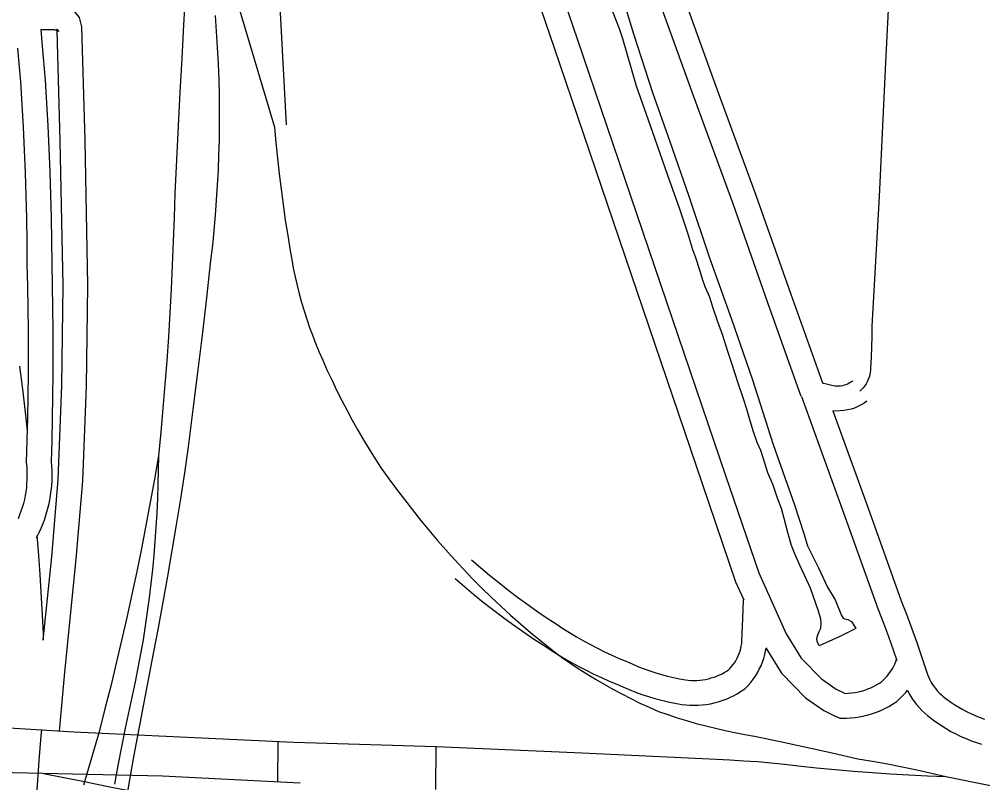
# Model space of a CAD drawing. Extents: x 3677843 to 3715951, y 511991 to 537744.
# Drawn here: x 3691160 to 3692328, y 522493 to 523417 of the extents above; entities that cross this region are included whole.
import ezdxf

# ---------------------------------------------------------------- set-up
doc = ezdxf.new("R2010")
doc.units = 0
doc.layers.add('V-ROAD-CNTR', color=7, linetype='Continuous')
doc.layers.add('V-TOPO-SHOR', color=7, linetype='Continuous')

msp = doc.modelspace()

# ---------------------------------------------------------------- linework, layer by layer
at = {"layer": 'V-ROAD-CNTR'}
for p, q in [((3691473.6, 522493.2), (3691474.1, 522542.5)), ((3691664.9, 522484.3), (3691665.4, 522536.4))]:
    msp.add_line(p, q, dxfattribs=at)
for points in [[(3691484.2, 523289.1), (3691469.1, 523568.2), (3691450.8, 523868), (3691434.7, 523973.2), (3691407.5, 524078.1)], [(3691562.4, 524077.8), (3691682.4, 523750.4), (3691807.9, 523383.4), (3691987.7, 522855), (3692028.2, 522735.6), (3692038, 522713.8)], [(3691666.2, 523881.9), (3691710.7, 523760.5), (3691836.3, 523393.1), (3692016.1, 522864.6), (3692056.2, 522746.6), (3692070.3, 522715), (3692089.5, 522672.8), (3692107.6, 522643.5), (3692132.2, 522618.1), (3692150.1, 522605.9), (3692159.4, 522601.3), (3692160.9, 522600.6)], [(3692107.8, 522960.1), (3692067.2, 523073.4), (3692025.1, 523193.3), (3691977.1, 523324), (3691923.7, 523472), (3691872.3, 523610.2), (3691824.2, 523748.7), (3691784, 523884.4)], [(3692237.8, 523868.3), (3692225.9, 523682.1), (3692217.7, 523517.2), (3692210, 523364.4), (3692202, 523202.5), (3692193.2, 523045.2), (3692193.2, 523032.6), (3692193, 523020.1), (3692192.5, 523007.5), (3692191.7, 522995), (3692191.7, 522992), (3692191.3, 522989.1), (3692190.8, 522986.2), (3692190, 522983.4), (3692189, 522980.7), (3692187.8, 522978), (3692186.3, 522975.4), (3692184.7, 522973), (3692182.8, 522970.7), (3692180.8, 522968.6), (3692178.7, 522966.6)], [(3691371.6, 523614.4), (3691469.4, 523286.2), (3691471.1, 523267.4), (3691473, 523248.7), (3691475.1, 523229.9), (3691477.4, 523211.2), (3691479.9, 523192.5), (3691482.6, 523173.8), (3691485.5, 523155.1), (3691488.6, 523136.5), (3691490.4, 523126), (3691492.3, 523115.5), (3691494.5, 523105.1), (3691496.9, 523094.7), (3691499.5, 523084.4), (3691502.3, 523074.1), (3691505.4, 523063.9), (3691508.6, 523053.7), (3691512.1, 523043.6), (3691515.8, 523033.6), (3691519.6, 523023.7), (3691523.7, 523013.8), (3691528, 523004), (3691533.5, 522991.7), (3691539.2, 522979.4), (3691545.1, 522967.2), (3691551.1, 522955.2), (3691557.4, 522943.2), (3691563.8, 522931.3), (3691570.5, 522919.5), (3691577.3, 522907.8), (3691577.9, 522906.8)], [(3692133.8, 522976.4), (3692095.4, 523083.5), (3692053.3, 523203.4), (3692005.2, 523334.3), (3691951.9, 523482.4), (3691951.4, 523483.5)], [(3691361.7, 523451), (3691359.3, 523410.2), (3691357.1, 523369.4), (3691354.9, 523328.5), (3691352.7, 523287.7), (3691350.6, 523246.8), (3691348.6, 523206), (3691347.9, 523177), (3691346.9, 523148.1), (3691345.7, 523119.1), (3691344.3, 523090.2), (3691342.7, 523061.3), (3691340.9, 523032.4), (3691338.9, 523003.5), (3691336.7, 522974.6), (3691334.3, 522945.8), (3691331.6, 522916.9), (3691328.8, 522888.1), (3691324, 522860.1), (3691318.9, 522832), (3691313.7, 522804.1), (3691308.2, 522776.1), (3691302.6, 522748.2), (3691296.7, 522720.4), (3691290.6, 522692.6), (3691284.3, 522664.8), (3691277.8, 522637.1), (3691271.1, 522609.4), (3691264.1, 522581.8), (3691257, 522554.3), (3691238.2, 522489.5)], [(3691208.8, 522554.9), (3691215.5, 522626.4), (3691229.3, 522763.3), (3691237.3, 522858), (3691241.8, 522972.6), (3691243.4, 523094.7), (3691239.9, 523270.3), (3691236.2, 523407.8), (3691233.2, 523418.9), (3691226.3, 523427.6), (3691208.3, 523434), (3691184, 523434.4)], [(3691397.5, 523421.4), (3691399, 523402), (3691400.2, 523382.6), (3691401.2, 523363.1), (3691402, 523343.7), (3691402.4, 523325.4), (3691402.6, 523307.2), (3691402.5, 523288.9), (3691402.3, 523270.7), (3691401.8, 523252.4), (3691401.1, 523234.2), (3691400.1, 523215.9), (3691399, 523197.7), (3691397.6, 523179.5), (3691396, 523161.3), (3691394.2, 523143.2), (3691392.1, 523125), (3691387, 523079.8), (3691381.7, 523034.6), (3691376.2, 522989.4), (3691370.6, 522944.2), (3691364.9, 522899), (3691360.3, 522867.6), (3691355.5, 522836.3), (3691350.5, 522804.9), (3691345.3, 522773.7), (3691339.9, 522742.4), (3691334.2, 522711.2), (3691328.4, 522680), (3691322.3, 522648.9), (3691310.6, 522587.5), (3691299.1, 522526), (3691294.3, 522499), (3691289.8, 522471.9)], [(3691186.2, 523404.5), (3691187.9, 523384.3), (3691191.5, 523343.3), (3691193.3, 523315.4), (3691194.9, 523287.7), (3691196.2, 523259.9), (3691197.3, 523232.1), (3691198.2, 523204.3), (3691198.9, 523176.4), (3691199.3, 523148.6), (3691199.6, 523120.9), (3691200.2, 523094.4), (3691200.6, 523067.6), (3691200.9, 523040.8), (3691201, 523014), (3691200.9, 522987.3), (3691200.6, 522960.5), (3691200.1, 522933.7), (3691199.5, 522906.9), (3691198.7, 522881.1), (3691199.2, 522876.3), (3691199.5, 522870.3), (3691199.6, 522864.3), (3691199.5, 522858.3), (3691199.2, 522852.4), (3691198.8, 522848.4), (3691198.6, 522846.3), (3691197.8, 522840.5), (3691196.8, 522834.6), (3691195.6, 522828.7), (3691194.2, 522822.9), (3691192.5, 522817.2), (3691190.7, 522811.5), (3691188.6, 522805.9), (3691186.4, 522800.3), (3691183.9, 522794.9), (3691181.2, 522789.5), (3691180.9, 522788.9)], [(3691189.2, 522665.1), (3691199.5, 522766), (3691207.3, 522859.8), (3691211.8, 522973.4), (3691213.4, 523094.6), (3691209.9, 523269.6), (3691206.3, 523403.4), (3691205.9, 523405.1), (3691208.2, 523402.2), (3691202.9, 523404.1), (3691186.9, 523404.3)], [(3691158, 523381.8), (3691161.6, 523341), (3691163.4, 523313.6), (3691164.9, 523286.1), (3691166.2, 523258.6), (3691167.3, 523231), (3691168.2, 523203.4), (3691168.9, 523175.8), (3691169.3, 523148.2), (3691169.6, 523120.5), (3691170.2, 523093.8), (3691170.6, 523067.2), (3691170.9, 523040.6), (3691170.9, 523014), (3691170.9, 522987.5), (3691170.6, 522960.9), (3691170.1, 522934.3), (3691169.5, 522907.7), (3691168.7, 522880.1), (3691169.3, 522874.1), (3691169.5, 522869.2), (3691169.6, 522864.3), (3691169.5, 522859.5), (3691169.2, 522854.6), (3691168.9, 522851.2), (3691168.8, 522849.8), (3691168.2, 522844.9), (3691167.3, 522840.1), (3691166.4, 522835.4), (3691165.2, 522830.6), (3691163.9, 522825.9), (3691162.3, 522821.3), (3691160.7, 522816.7), (3691158.8, 522812.2)], [(3691160.6, 522996.9), (3691164.1, 522969), (3691167.5, 522941), (3691169.9, 522918.6)], [(3692170.1, 522978.9), (3692167.8, 522977.3), (3692165.9, 522976.2), (3692163.9, 522975.2), (3692161.9, 522974.4), (3692159.8, 522973.7), (3692157.6, 522973.2), (3692155.5, 522972.8), (3692153.3, 522972.6), (3692151.5, 522972.5), (3692148.5, 522972.8), (3692145, 522973.4), (3692141.6, 522974.1), (3692138.2, 522975), (3692134.9, 522976), (3692133.8, 522976.4)], [(3692107.9, 522960), (3692160.6, 522814.8), (3692200.9, 522702.3), (3692207.3, 522685.8), (3692213.3, 522669.6), (3692219.1, 522653.3), (3692223.5, 522640.6)], [(3692187.2, 522954.3), (3692184.1, 522952.1), (3692180.3, 522949.9), (3692176.3, 522947.9), (3692172.3, 522946.2), (3692168.1, 522944.8), (3692163.8, 522943.8), (3692159.5, 522943), (3692155.1, 522942.6), (3692150.3, 522942.5), (3692146, 522942.9)], [(3692146, 522942.9), (3692188.8, 522824.9), (3692229, 522712.7), (3692235.3, 522696.5), (3692241.5, 522679.9), (3692247.4, 522663.3), (3692253.2, 522646.5), (3692258.8, 522629.6), (3692259.9, 522625.9), (3692261, 522622.9), (3692262.3, 522619.8), (3692263.7, 522616.9), (3692265.2, 522614), (3692266.9, 522611.3), (3692268.8, 522608.6), (3692270.8, 522606), (3692272.9, 522603.5), (3692275.1, 522601.1), (3692277.5, 522598.9), (3692279.9, 522596.8), (3692284.4, 522593.4), (3692289, 522590), (3692293.8, 522586.8), (3692298.7, 522583.8), (3692303.7, 522581), (3692308.7, 522578.3), (3692313.9, 522575.8), (3692319.1, 522573.5), (3692324.4, 522571.4), (3692329.8, 522569.4)], [(3691577.9, 522906.8), (3691584.3, 522896.2), (3691591.5, 522884.8), (3691598.9, 522873.4), (3691608, 522860.6), (3691617.4, 522847.9), (3691626.9, 522835.3), (3691636.7, 522822.8), (3691646.5, 522810.5), (3691656.6, 522798.3), (3691666.8, 522786.3), (3691677.2, 522774.4), (3691687.7, 522762.6), (3691698.4, 522751), (3691709.3, 522739.5), (3691720.6, 522728.2), (3691732.1, 522717.1), (3691743.8, 522706.2), (3691755.6, 522695.5), (3691767.6, 522684.9), (3691779.8, 522674.5), (3691792.1, 522664.3), (3691804.6, 522654.3), (3691817.2, 522644.5), (3691827.3, 522637.6), (3691837.5, 522630.9), (3691847.9, 522624.3), (3691858.3, 522618), (3691868.9, 522611.8), (3691879.6, 522605.8), (3691890.4, 522600), (3691901.3, 522594.4), (3691912.3, 522589), (3691923.4, 522583.8), (3691934.6, 522578.9), (3691945.9, 522574.9), (3691957.4, 522571.2), (3691968.9, 522567.7), (3691980.5, 522564.4), (3691992.1, 522561.3), (3692003.8, 522558.4), (3692015.6, 522555.7), (3692027.4, 522553.2), (3692039.2, 522550.9), (3692051, 522548.9), (3692082.4, 522542.3), (3692113.8, 522535.6), (3692145.1, 522528.7), (3692176.4, 522521.6), (3692194.2, 522518.6), (3692212.1, 522515.3), (3692229.9, 522511.8), (3692247.7, 522508), (3692265.4, 522504.1), (3692283.1, 522499.9), (3692393.2, 522477.8)], [(3691328.8, 522888.1), (3691328.6, 522870.9), (3691328.3, 522853.7), (3691327.7, 522836.5), (3691326.9, 522819.3), (3691325.9, 522802.1), (3691324.7, 522785), (3691323.3, 522767.8), (3691321.6, 522750.7), (3691319.8, 522733.6), (3691317.7, 522716.5), (3691315.4, 522699.4), (3691312.9, 522682.4), (3691310.2, 522665.4), (3691307.2, 522648.5), (3691304.1, 522631.5), (3691300.8, 522614.7), (3691297.2, 522597.8), (3691293.4, 522581), (3691288.7, 522558.5), (3691284.1, 522536), (3691279.8, 522513.4), (3691275.7, 522490.8)], [(3691181.7, 522791.9), (3691183.2, 522772.7), (3691185.1, 522744.6), (3691186.8, 522716.4), (3691188.3, 522688.3), (3691189, 522672.9), (3691189.2, 522665)], [(3691708.2, 522762.3), (3691719.1, 522752.9), (3691730.1, 522743.7), (3691741.2, 522734.8), (3691752.4, 522726), (3691763.8, 522717.3), (3691775.3, 522708.9), (3691786.9, 522700.7), (3691798.7, 522692.6), (3691810.7, 522684.7), (3691818.9, 522679.3), (3691827.1, 522674.2), (3691835.4, 522669.2), (3691843.8, 522664.4), (3691852.3, 522659.8), (3691860.9, 522655.3), (3691869.5, 522651.1), (3691878.3, 522647), (3691887.1, 522643), (3691896.4, 522639.2), (3691903.5, 522635.9), (3691910.4, 522633), (3691917.3, 522630.3), (3691924.3, 522627.8), (3691931.4, 522625.5), (3691938.5, 522623.4), (3691945.7, 522621.4), (3691952.9, 522619.8), (3691960.2, 522618.3), (3691967.3, 522617), (3691970.7, 522616.6), (3691974.3, 522616.3), (3691977.8, 522616.3), (3691981.3, 522616.4), (3691984.9, 522616.6), (3691988.4, 522617), (3691991.9, 522617.6), (3691995.3, 522618.4), (3691998.8, 522619.3), (3692002.1, 522620.4), (3692005.4, 522621.6), (3692008.7, 522623), (3692011.9, 522624.5), (3692015, 522626.2), (3692018, 522628.1), (3692020, 522629.4), (3692021.4, 522630.8), (3692023.4, 522633.1), (3692025.3, 522635.6), (3692027.1, 522638.1), (3692028.7, 522640.7), (3692030.2, 522643.4), (3692031.5, 522646.2), (3692032.6, 522649), (3692033.6, 522652), (3692034.5, 522654.9), (3692035.1, 522657.9), (3692035.6, 522661), (3692035.9, 522663.9), (3692036.5, 522682.3), (3692037.2, 522701.3), (3692037.6, 522714.5)], [(3691688.6, 522739.6), (3691699.7, 522730.1), (3691711, 522720.6), (3691722.5, 522711.3), (3691734.1, 522702.2), (3691745.9, 522693.3), (3691757.8, 522684.6), (3691769.8, 522676), (3691782, 522667.7), (3691794.3, 522659.7), (3691802.7, 522654.1), (3691811.4, 522648.6), (3691820.2, 522643.3), (3691829.2, 522638.2), (3691838.2, 522633.3), (3691847.3, 522628.6), (3691856.5, 522624), (3691865.8, 522619.7), (3691875.2, 522615.5), (3691884.3, 522611.7), (3691891.5, 522608.4), (3691899.1, 522605.2), (3691906.8, 522602.2), (3691914.6, 522599.4), (3691922.5, 522596.8), (3691930.4, 522594.5), (3691938.4, 522592.3), (3691946.5, 522590.4), (3691954.6, 522588.8), (3691962.9, 522587.3), (3691967.9, 522586.7), (3691972.9, 522586.4), (3691977.8, 522586.3), (3691982.8, 522586.4), (3691987.7, 522586.7), (3691992.7, 522587.3), (3691997.6, 522588.2), (3692002.4, 522589.2), (3692007.2, 522590.5), (3692011.9, 522592), (3692016.6, 522593.7), (3692021.1, 522595.7), (3692025.6, 522597.9), (3692030, 522600.2), (3692034.2, 522602.8), (3692039.3, 522606.2), (3692043.4, 522610.4), (3692046.5, 522614), (3692049.4, 522617.7), (3692052.2, 522621.6), (3692054.7, 522625.7), (3692056.9, 522629.8), (3692059, 522634.1), (3692060.7, 522638.5), (3692062.3, 522643), (3692063.6, 522647.6), (3692064.6, 522652.3), (3692065.1, 522655.2)], [(3692064.7, 522655.8), (3692083.8, 522625), (3692112.8, 522595.1), (3692135, 522579.9), (3692146.3, 522574.3), (3692154.4, 522570.7), (3692162.5, 522570.6)], [(3692160.9, 522600.6), (3692165.2, 522600.8), (3692169.1, 522601.2), (3692173, 522601.8), (3692176.9, 522602.6), (3692180.8, 522603.5), (3692184.6, 522604.7), (3692188.3, 522606), (3692191.9, 522607.5), (3692195.5, 522609.2), (3692199, 522611.1), (3692202.4, 522613.1), (3692205.1, 522614.8), (3692207.1, 522616.6), (3692209.5, 522619), (3692211.8, 522621.6), (3692213.9, 522624.3), (3692215.9, 522627.1), (3692217.8, 522630), (3692219.4, 522633), (3692221, 522636.1), (3692222.3, 522639.3), (3692223.2, 522641.6)], [(3692162.5, 522570.6), (3692167.5, 522570.9), (3692172.9, 522571.4), (3692178.2, 522572.2), (3692183.5, 522573.3), (3692188.8, 522574.6), (3692193.9, 522576.2), (3692199, 522578), (3692204, 522580.1), (3692208.9, 522582.3), (3692213.7, 522584.9), (3692218.3, 522587.6), (3692223.5, 522591), (3692227.8, 522594.9), (3692231.4, 522598.5), (3692234.7, 522602.3), (3692236.4, 522604.4)], [(3692236.3, 522604.7), (3692237, 522603.2), (3692239.3, 522599), (3692241.8, 522594.9), (3692244.5, 522590.9), (3692247.4, 522587.1), (3692250.6, 522583.4), (3692253.9, 522579.9), (3692257.3, 522576.6), (3692261, 522573.5), (3692266.5, 522569.3), (3692272, 522565.3), (3692277.6, 522561.6), (3692283.4, 522558), (3692289.2, 522554.7), (3692295.2, 522551.5), (3692301.3, 522548.6), (3692307.4, 522545.9), (3692313.7, 522543.3), (3692320, 522541), (3692326.2, 522539)], [(3690346.1, 522596.2), (3690380.5, 522595), (3690414.9, 522593.6), (3690449.3, 522592), (3690508.7, 522588.5), (3690562.9, 522585.4), (3690627.5, 522581.9), (3690686.9, 522578.8), (3690746.3, 522575.9), (3690805.7, 522573.1), (3691082.3, 522563.1), (3691226.5, 522554.3), (3691492.9, 522541.7)], [(3691187.1, 522557.1), (3691186.5, 522549.4), (3691184.1, 522519.5), (3691181.8, 522489.5), (3691179.4, 522459.6), (3691176.9, 522429.7), (3691174.5, 522399.8), (3691172, 522369.9), (3691169.6, 522340), (3691167.1, 522310.2), (3691165.2, 522286), (3691163.2, 522261.6), (3691160.9, 522237.3), (3691158.4, 522213), (3691155.6, 522188.8), (3691152.6, 522164.6), (3691149.4, 522140.4)], [(3691492.9, 522541.7), (3691665.4, 522536.4), (3691842.2, 522528.5), (3692004.9, 522521), (3692021.4, 522520.2), (3692038, 522519.2), (3692054.6, 522518), (3692071.1, 522516.5), (3692087.6, 522514.9), (3692104.1, 522513), (3692126.4, 522510.7), (3692148.8, 522508.5), (3692171.1, 522506.5), (3692193.5, 522504.8), (3692215.9, 522503.3), (3692238.2, 522501.9), (3692260.7, 522500.8), (3692283.1, 522499.9)], [(3691500.6, 522491.9), (3691333.6, 522500.3), (3691079.7, 522505.9)], [(3691485.2, 522428.2), (3691469.1, 522434.1), (3691453, 522439.8), (3691436.8, 522445.3), (3691420.5, 522450.5), (3691404.1, 522455.5), (3691387.7, 522460.3), (3691371.2, 522464.8), (3691354.6, 522469.1), (3691338, 522473.2), (3691313.3, 522478.3), (3691288.5, 522483.5), (3691263.8, 522488.5), (3691239.1, 522493.6), (3691214.3, 522498.5), (3691189.6, 522503.4)]]:
    msp.add_lwpolyline(points, dxfattribs=at)
at = {"layer": 'V-TOPO-SHOR'}
msp.add_lwpolyline([(3691887.4, 523455.2), (3691904.4, 523399.3), (3691927.5, 523328.4), (3691948.4, 523269), (3691971.6, 523202.7), (3691996.7, 523128.2), (3692023.1, 523053.9), (3692048.1, 522981.6), (3692073.6, 522902.2), (3692099.7, 522828.8), (3692110.7, 522794.2), (3692115.5, 522779.3), (3692119.5, 522771.4), (3692128.6, 522752.8), (3692139.7, 522729.4), (3692148.7, 522713.9), (3692156.5, 522695.1), (3692158.4, 522691.8), (3692160.1, 522690.8), (3692164.2, 522690), (3692168.8, 522687.7), (3692173.8, 522679.3), (3692153.7, 522669.1), (3692129.5, 522658.4), (3692127.2, 522663.3), (3692126.5, 522667.2), (3692127.7, 522671.5), (3692129.5, 522675.6), (3692131.5, 522679.7), (3692132, 522685.5), (3692131.5, 522690.6), (3692128.8, 522700.2), (3692119, 522728.1), (3692106.1, 522755.8), (3692099.4, 522770.4), (3692096.1, 522779.9), (3692091.8, 522793.8), (3692087, 522812.4), (3692083.9, 522824.5), (3692079.4, 522835.9), (3692073.7, 522852.7), (3692067.2, 522867.8), (3692062.2, 522884.5), (3692058.7, 522894.8), (3692054.2, 522904.3), (3692049.3, 522918.6), (3692045.1, 522933.7), (3692041.9, 522944.9), (3692037.2, 522958.4), (3692031.4, 522976.2), (3692024.1, 522999), (3692018.7, 523014.8), (3692012.7, 523033.8), (3692006.5, 523050.4), (3692001.2, 523067.1), (3691996.4, 523081.3), (3691991.3, 523092.8), (3691988, 523102.2), (3691985, 523113.3), (3691980, 523128.2), (3691976.2, 523137.7), (3691970.2, 523157.9), (3691960.5, 523186.8), (3691946.1, 523227.9), (3691927.6, 523281), (3691908.3, 523335.7), (3691896.8, 523374.9), (3691891.5, 523393.4), (3691887.4, 523405.3), (3691875.2, 523437.1)], dxfattribs=at)

doc.saveas('drawing.dxf')
